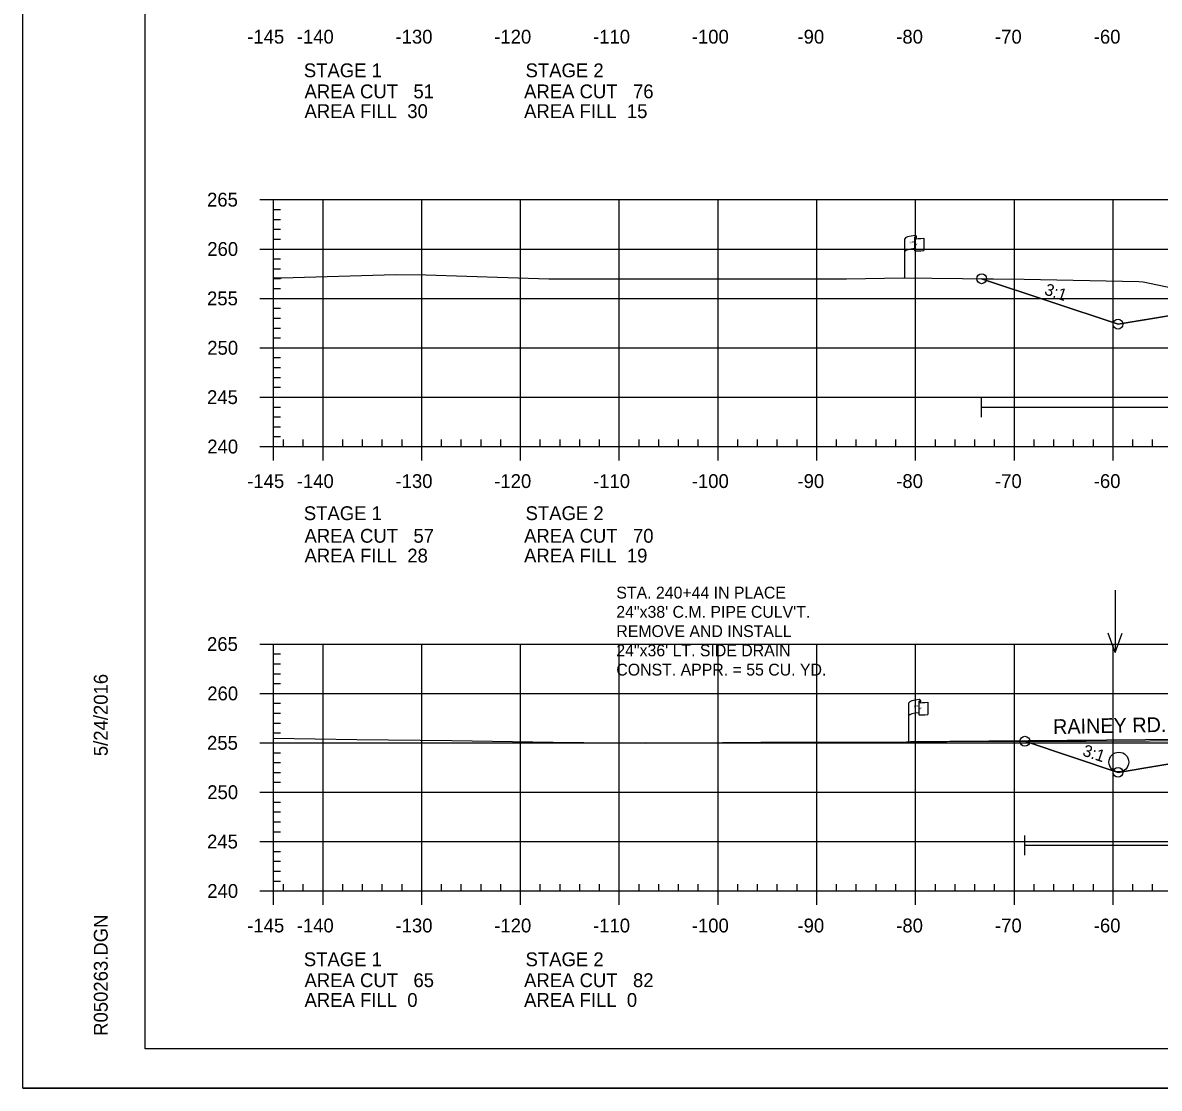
# Model space of a CAD drawing. Extents: x 1365647 to 1367999, y 387113 to 400173.
# Drawn here: x 1365723.7 to 1365838.8, y 393132.9 to 393240.8 of the extents above; entities that cross this region are included whole.
import ezdxf

# ---------------------------------------------------------------- set-up
doc = ezdxf.new("R2010")
doc.units = 0
for name, color, linetype in [('E_Existing ROW', 7, 'Continuous'), ('R_Axis', 7, 'Continuous'), ('R_Axis Annot', 7, 'Continuous'), ('R_Border', 7, 'Continuous'), ('R_Contours', 7, 'Continuous'), ('R_Draft', 7, 'Continuous'), ('R_Drive', 7, 'Continuous'), ('R_Exist Surface', 7, 'Continuous'), ('R_Fin Surface', 7, 'Continuous'), ('R_Fin Surface Annot', 7, 'Continuous'), ('R_Grid', 7, 'Continuous'), ('R_No Plot', 7, 'Continuous'), ('R_Proposed Const Limits', 7, 'Continuous'), ('R_Water', 7, 'Continuous'), ('R_Water Annot', 7, 'Continuous')]:
    doc.layers.add(name, color=color, linetype=linetype)

msp = doc.modelspace()

# ---------------------------------------------------------------- linework, layer by layer
at = {"layer": 'E_Existing ROW'}
for p, q in [((1365814.15, 393219.13), (1365814.15, 393218.88)), ((1365812.99, 393214.92), (1365812.99, 393218.87)), ((1365813.99, 393218.97), (1365813.99, 393218.96)), ((1365813.99, 393218.96), (1365813.99, 393217.73)), ((1365814.92, 393218.93), (1365814.92, 393217.69)), ((1365813.41, 393167.94), (1365813.41, 393171.89)), ((1365814.41, 393171.98), (1365814.41, 393171.97)), ((1365814.41, 393171.97), (1365814.41, 393170.74)), ((1365814.58, 393172.14), (1365814.58, 393171.9)), ((1365815.34, 393171.95), (1365815.34, 393170.71))]:
    msp.add_line(p, q, dxfattribs=at)
for centre, radius, start, end in [((1365814.06, 393218.97), 0.078, 88.6458, 274.2828), ((1365814.07, 393219.13), 0.0783, 263.0712, 93.9564), ((1365814.06, 393217.73), 0.0783, 180, 273.9564), ((1365814.49, 393171.98), 0.078, 88.6458, 274.2828), ((1365814.5, 393172.14), 0.0783, 263.0712, 93.9564), ((1365814.49, 393170.74), 0.0783, 180, 273.9564)]:
    msp.add_arc(centre, radius, start, end, dxfattribs=at)
for centre, major_axis, ratio, start_param, end_param in [((1365814.57, 393218.92), (-1.58, -0.04), 0.19887, 5.030368, 6.283185), ((1365815.28, 393219.03), (-1.23, -0.13), 0.052933, 0.159456, 1.268315), ((1365814.57, 393217.6), (-1.58, -0.04), 0.19887, 5.083035, 6.194897), ((1365815.28, 393217.79), (-1.23, -0.13), 0.052933, 0.159456, 1.268315), ((1365815, 393171.93), (-1.58, -0.04), 0.19887, 5.030368, 6.283185), ((1365815.7, 393172.05), (-1.23, -0.13), 0.052933, 0.159456, 1.268315), ((1365814.99, 393170.61), (-1.58, -0.04), 0.19887, 5.083035, 6.194897), ((1365815.7, 393170.81), (-1.23, -0.13), 0.052933, 0.159456, 1.268315)]:
    msp.add_ellipse(centre, major_axis=major_axis, ratio=ratio, start_param=start_param, end_param=end_param, dxfattribs=at)
at = {"layer": 'R_Axis'}
for p, q in [((1365747.69, 393222.84), (1365749.09, 393222.84)), ((1365749.09, 393197.84), (1365749.09, 393222.84)), ((1365749.09, 393221.84), (1365749.79, 393221.84)), ((1365749.09, 393220.84), (1365749.79, 393220.84)), ((1365749.09, 393219.84), (1365749.79, 393219.84)), ((1365749.09, 393218.84), (1365749.79, 393218.84)), ((1365747.69, 393217.84), (1365749.09, 393217.84)), ((1365749.09, 393216.84), (1365749.79, 393216.84)), ((1365749.09, 393215.84), (1365749.79, 393215.84)), ((1365749.09, 393214.84), (1365749.79, 393214.84)), ((1365749.09, 393213.84), (1365749.79, 393213.84)), ((1365747.69, 393212.84), (1365749.09, 393212.84)), ((1365749.09, 393211.84), (1365749.79, 393211.84)), ((1365749.09, 393210.84), (1365749.79, 393210.84)), ((1365749.09, 393209.84), (1365749.79, 393209.84)), ((1365749.09, 393208.84), (1365749.79, 393208.84)), ((1365747.69, 393207.84), (1365749.09, 393207.84)), ((1365749.09, 393206.84), (1365749.79, 393206.84)), ((1365749.09, 393205.84), (1365749.79, 393205.84)), ((1365749.09, 393204.84), (1365749.79, 393204.84)), ((1365749.09, 393203.84), (1365749.79, 393203.84)), ((1365747.69, 393202.84), (1365749.09, 393202.84)), ((1365749.09, 393201.84), (1365749.79, 393201.84)), ((1365749.09, 393200.84), (1365749.79, 393200.84)), ((1365749.09, 393199.84), (1365749.79, 393199.84)), ((1365749.09, 393198.84), (1365749.79, 393198.84)), ((1365749.09, 393197.84), (1365749.09, 393198.54)), ((1365750.09, 393197.84), (1365750.09, 393198.54)), ((1365752.09, 393197.84), (1365752.09, 393198.54)), ((1365756.09, 393197.84), (1365756.09, 393198.54)), ((1365758.09, 393197.84), (1365758.09, 393198.54)), ((1365760.09, 393197.84), (1365760.09, 393198.54)), ((1365762.09, 393197.84), (1365762.09, 393198.54)), ((1365766.09, 393197.84), (1365766.09, 393198.54)), ((1365768.09, 393197.84), (1365768.09, 393198.54)), ((1365770.09, 393197.84), (1365770.09, 393198.54)), ((1365772.09, 393197.84), (1365772.09, 393198.54)), ((1365776.09, 393197.84), (1365776.09, 393198.54)), ((1365778.09, 393197.84), (1365778.09, 393198.54)), ((1365780.09, 393197.84), (1365780.09, 393198.54)), ((1365782.09, 393197.84), (1365782.09, 393198.54)), ((1365786.09, 393197.84), (1365786.09, 393198.54)), ((1365788.09, 393197.84), (1365788.09, 393198.54)), ((1365790.09, 393197.84), (1365790.09, 393198.54)), ((1365792.09, 393197.84), (1365792.09, 393198.54)), ((1365796.09, 393197.84), (1365796.09, 393198.54)), ((1365798.09, 393197.84), (1365798.09, 393198.54)), ((1365800.09, 393197.84), (1365800.09, 393198.54)), ((1365802.09, 393197.84), (1365802.09, 393198.54)), ((1365806.09, 393197.84), (1365806.09, 393198.54)), ((1365808.09, 393197.84), (1365808.09, 393198.54)), ((1365810.09, 393197.84), (1365810.09, 393198.54)), ((1365812.09, 393197.84), (1365812.09, 393198.54)), ((1365816.09, 393197.84), (1365816.09, 393198.54)), ((1365818.09, 393197.84), (1365818.09, 393198.54)), ((1365820.09, 393197.84), (1365820.09, 393198.54)), ((1365822.09, 393197.84), (1365822.09, 393198.54)), ((1365826.09, 393197.84), (1365826.09, 393198.54)), ((1365828.09, 393197.84), (1365828.09, 393198.54)), ((1365830.09, 393197.84), (1365830.09, 393198.54)), ((1365832.09, 393197.84), (1365832.09, 393198.54)), ((1365836.09, 393197.84), (1365836.09, 393198.54)), ((1365838.09, 393197.84), (1365838.09, 393198.54)), ((1365747.69, 393197.84), (1365749.09, 393197.84)), ((1365749.09, 393197.84), (1366039.09, 393197.84)), ((1365749.09, 393196.44), (1365749.09, 393197.84)), ((1365754.09, 393196.44), (1365754.09, 393197.84)), ((1365764.09, 393196.44), (1365764.09, 393197.84)), ((1365774.09, 393196.44), (1365774.09, 393197.84)), ((1365784.09, 393196.44), (1365784.09, 393197.84)), ((1365794.09, 393196.44), (1365794.09, 393197.84)), ((1365804.09, 393196.44), (1365804.09, 393197.84)), ((1365814.09, 393196.44), (1365814.09, 393197.84)), ((1365824.09, 393196.44), (1365824.09, 393197.84)), ((1365834.09, 393196.44), (1365834.09, 393197.84)), ((1365747.69, 393177.84), (1365749.09, 393177.84)), ((1365749.09, 393152.84), (1365749.09, 393177.84)), ((1365749.09, 393176.84), (1365749.79, 393176.84)), ((1365749.09, 393175.84), (1365749.79, 393175.84)), ((1365749.09, 393174.84), (1365749.79, 393174.84)), ((1365749.09, 393173.84), (1365749.79, 393173.84)), ((1365747.69, 393172.84), (1365749.09, 393172.84)), ((1365749.09, 393171.84), (1365749.79, 393171.84)), ((1365749.09, 393170.84), (1365749.79, 393170.84)), ((1365749.09, 393169.84), (1365749.79, 393169.84)), ((1365749.09, 393168.84), (1365749.79, 393168.84)), ((1365747.69, 393167.84), (1365749.09, 393167.84)), ((1365749.09, 393166.84), (1365749.79, 393166.84)), ((1365749.09, 393165.84), (1365749.79, 393165.84)), ((1365749.09, 393164.84), (1365749.79, 393164.84)), ((1365749.09, 393163.84), (1365749.79, 393163.84)), ((1365747.69, 393162.84), (1365749.09, 393162.84)), ((1365749.09, 393161.84), (1365749.79, 393161.84)), ((1365749.09, 393160.84), (1365749.79, 393160.84)), ((1365749.09, 393159.84), (1365749.79, 393159.84)), ((1365749.09, 393158.84), (1365749.79, 393158.84)), ((1365747.69, 393157.84), (1365749.09, 393157.84)), ((1365749.09, 393156.84), (1365749.79, 393156.84)), ((1365749.09, 393155.84), (1365749.79, 393155.84)), ((1365749.09, 393154.84), (1365749.79, 393154.84)), ((1365749.09, 393153.84), (1365749.79, 393153.84)), ((1365749.09, 393152.84), (1365749.09, 393153.54)), ((1365750.09, 393152.84), (1365750.09, 393153.54)), ((1365752.09, 393152.84), (1365752.09, 393153.54)), ((1365756.09, 393152.84), (1365756.09, 393153.54)), ((1365758.09, 393152.84), (1365758.09, 393153.54)), ((1365760.09, 393152.84), (1365760.09, 393153.54)), ((1365762.09, 393152.84), (1365762.09, 393153.54)), ((1365766.09, 393152.84), (1365766.09, 393153.54)), ((1365768.09, 393152.84), (1365768.09, 393153.54)), ((1365770.09, 393152.84), (1365770.09, 393153.54)), ((1365772.09, 393152.84), (1365772.09, 393153.54)), ((1365776.09, 393152.84), (1365776.09, 393153.54)), ((1365778.09, 393152.84), (1365778.09, 393153.54)), ((1365780.09, 393152.84), (1365780.09, 393153.54)), ((1365782.09, 393152.84), (1365782.09, 393153.54)), ((1365786.09, 393152.84), (1365786.09, 393153.54)), ((1365788.09, 393152.84), (1365788.09, 393153.54)), ((1365790.09, 393152.84), (1365790.09, 393153.54)), ((1365792.09, 393152.84), (1365792.09, 393153.54)), ((1365796.09, 393152.84), (1365796.09, 393153.54)), ((1365798.09, 393152.84), (1365798.09, 393153.54)), ((1365800.09, 393152.84), (1365800.09, 393153.54)), ((1365802.09, 393152.84), (1365802.09, 393153.54)), ((1365806.09, 393152.84), (1365806.09, 393153.54)), ((1365808.09, 393152.84), (1365808.09, 393153.54)), ((1365810.09, 393152.84), (1365810.09, 393153.54)), ((1365812.09, 393152.84), (1365812.09, 393153.54)), ((1365816.09, 393152.84), (1365816.09, 393153.54)), ((1365818.09, 393152.84), (1365818.09, 393153.54)), ((1365820.09, 393152.84), (1365820.09, 393153.54)), ((1365822.09, 393152.84), (1365822.09, 393153.54)), ((1365826.09, 393152.84), (1365826.09, 393153.54)), ((1365828.09, 393152.84), (1365828.09, 393153.54)), ((1365830.09, 393152.84), (1365830.09, 393153.54)), ((1365832.09, 393152.84), (1365832.09, 393153.54)), ((1365836.09, 393152.84), (1365836.09, 393153.54)), ((1365838.09, 393152.84), (1365838.09, 393153.54)), ((1365747.69, 393152.84), (1365749.09, 393152.84)), ((1365749.09, 393152.84), (1366039.09, 393152.84)), ((1365749.09, 393151.44), (1365749.09, 393152.84)), ((1365754.09, 393151.44), (1365754.09, 393152.84)), ((1365764.09, 393151.44), (1365764.09, 393152.84)), ((1365774.09, 393151.44), (1365774.09, 393152.84)), ((1365784.09, 393151.44), (1365784.09, 393152.84)), ((1365794.09, 393151.44), (1365794.09, 393152.84)), ((1365804.09, 393151.44), (1365804.09, 393152.84)), ((1365814.09, 393151.44), (1365814.09, 393152.84)), ((1365824.09, 393151.44), (1365824.09, 393152.84)), ((1365834.09, 393151.44), (1365834.09, 393152.84))]:
    msp.add_line(p, q, dxfattribs=at)
at = {"layer": 'R_Border'}
for p, q in [((1365736.09, 393136.84), (1365736.09, 393342.3)), ((1365736.09, 393136.84), (1365736.09, 393136.84)), ((1366052.27, 393136.84), (1365736.09, 393136.84))]:
    msp.add_line(p, q, dxfattribs=at)
at = {"layer": 'R_Contours'}
for points in [[(1365820.78, 393214.83), (1365825.07, 393214.78), (1365836.69, 393214.55), (1365837.12, 393214.53), (1365843.75, 393213.14), (1365844.43, 393212.99), (1365844.48, 393212.98), (1365844.54, 393212.97), (1365849.06, 393212.4), (1365847.47, 393212.37), (1365834.59, 393210.23)], [(1365825.16, 393168), (1365831.36, 393168.01), (1365844.21, 393168.09), (1365851.68, 393168.3), (1365855.07, 393168.41), (1365871, 393168.52), (1365875.57, 393168.54), (1365875.68, 393168.56), (1365877.02, 393168.6), (1365881.72, 393168.81), (1365882.17, 393168.83), (1365882.17, 393167.69), (1365862.59, 393167.3), (1365847.47, 393167), (1365834.59, 393164.85)]]:
    msp.add_lwpolyline(points, close=True, dxfattribs=at)
at = {"layer": 'R_Drive'}
msp.add_line((1365849.88, 393168.25), (1365813.58, 393167.94), dxfattribs=at)
at = {"layer": 'R_Exist Surface'}
for points in [[(1365749.09, 393214.93), (1365749.92, 393214.93), (1365761.43, 393215.25), (1365764.49, 393215.23), (1365776.95, 393214.81), (1365790.29, 393214.83), (1365794.39, 393214.81), (1365807.09, 393214.83), (1365812.87, 393214.93), (1365815.73, 393214.89), (1365825.07, 393214.78), (1365836.69, 393214.55), (1365837.12, 393214.53), (1365843.75, 393213.14)], [(1365749.09, 393168.3), (1365757.51, 393168.18), (1365767.14, 393168.07), (1365777.41, 393167.92), (1365786.75, 393167.81), (1365798.42, 393167.89), (1365809.04, 393167.91), (1365821.38, 393167.99), (1365831.36, 393168.01), (1365844.21, 393168.09)]]:
    msp.add_lwpolyline(points, dxfattribs=at)
at = {"layer": 'R_Fin Surface'}
for points in [[(1365820.78, 393214.83), (1365834.59, 393210.23), (1365852.3, 393213.18), (1365856.59, 393213.89), (1365862.59, 393214.13), (1365864.59, 393214.17), (1365894.09, 393214.76), (1365923.59, 393214.17), (1365925.59, 393214.13), (1365931.59, 393213.89), (1365935.89, 393213.18), (1365953.59, 393210.23), (1365964.76, 393213.95)], [(1365820.78, 393214.83), (1365834.59, 393210.23), (1365847.47, 393212.37), (1365856.59, 393213.89), (1365862.59, 393214.13), (1365864.59, 393214.17), (1365894.09, 393214.76), (1365923.59, 393214.17), (1365925.59, 393214.13), (1365931.59, 393213.89), (1365940.72, 393212.37), (1365953.59, 393210.23), (1365964.76, 393213.95)], [(1365825.16, 393168), (1365834.59, 393164.85), (1365852.3, 393167.8), (1365856.59, 393168.52), (1365862.59, 393168.76), (1365864.59, 393168.8), (1365894.09, 393169.39), (1365923.59, 393168.8), (1365925.59, 393168.76), (1365931.59, 393168.52), (1365935.89, 393167.8), (1365953.59, 393164.85), (1365962.41, 393167.79)], [(1365825.16, 393168), (1365834.59, 393164.85), (1365847.47, 393167), (1365856.59, 393168.52), (1365862.59, 393168.76), (1365864.59, 393168.8), (1365894.09, 393169.39), (1365923.59, 393168.8), (1365925.59, 393168.76), (1365931.59, 393168.52), (1365940.72, 393167), (1365953.59, 393164.85), (1365962.41, 393167.79)]]:
    msp.add_lwpolyline(points, dxfattribs=at)
at = {"layer": 'R_Grid'}
for p, q in [((1365749.09, 393222.84), (1366039.09, 393222.84)), ((1365749.09, 393197.84), (1365749.09, 393222.84)), ((1365754.09, 393197.84), (1365754.09, 393222.84)), ((1365764.09, 393197.84), (1365764.09, 393222.84)), ((1365774.09, 393197.84), (1365774.09, 393222.84)), ((1365784.09, 393197.84), (1365784.09, 393222.84)), ((1365794.09, 393197.84), (1365794.09, 393222.84)), ((1365804.09, 393197.84), (1365804.09, 393222.84)), ((1365814.09, 393197.84), (1365814.09, 393222.84)), ((1365824.09, 393197.84), (1365824.09, 393222.84)), ((1365834.09, 393197.84), (1365834.09, 393222.84)), ((1365749.09, 393217.84), (1366039.09, 393217.84)), ((1365749.09, 393212.84), (1366039.09, 393212.84)), ((1365749.09, 393207.84), (1366039.09, 393207.84)), ((1365749.09, 393202.84), (1366039.09, 393202.84)), ((1365749.09, 393197.84), (1366039.09, 393197.84)), ((1365749.09, 393177.84), (1366039.09, 393177.84)), ((1365749.09, 393152.84), (1365749.09, 393177.84)), ((1365754.09, 393152.84), (1365754.09, 393177.84)), ((1365764.09, 393152.84), (1365764.09, 393177.84)), ((1365774.09, 393152.84), (1365774.09, 393177.84)), ((1365784.09, 393152.84), (1365784.09, 393177.84)), ((1365794.09, 393152.84), (1365794.09, 393177.84)), ((1365804.09, 393152.84), (1365804.09, 393177.84)), ((1365814.09, 393152.84), (1365814.09, 393177.84)), ((1365824.09, 393152.84), (1365824.09, 393177.84)), ((1365834.09, 393152.84), (1365834.09, 393177.84)), ((1365749.09, 393172.84), (1366039.09, 393172.84)), ((1365749.09, 393167.84), (1366039.09, 393167.84)), ((1365749.09, 393162.84), (1366039.09, 393162.84)), ((1365749.09, 393157.84), (1366039.09, 393157.84)), ((1365749.09, 393152.84), (1366039.09, 393152.84))]:
    msp.add_line(p, q, dxfattribs=at)
at = {"layer": 'R_No Plot'}
msp.add_line((1365723.69, 393132.86), (1366057.03, 393132.86), dxfattribs=at)
msp.add_lwpolyline([(1365723.69, 393346.2), (1366057.03, 393346.2), (1366057.03, 393132.86), (1365723.69, 393132.86)], close=True, dxfattribs=at)
for centre in [(1365820.78, 393214.83), (1365820.78, 393214.83), (1365834.59, 393210.23), (1365834.59, 393210.23), (1365834.59, 393210.23), (1365834.59, 393210.23), (1365834.59, 393210.23), (1365825.16, 393168), (1365825.16, 393168), (1365834.59, 393164.85), (1365834.59, 393164.85), (1365834.59, 393164.85), (1365834.59, 393164.85), (1365834.59, 393164.85)]:
    msp.add_circle(centre, 0.5, dxfattribs=at)
at = {"layer": 'R_Proposed Const Limits'}
for points in [[(1365856.59, 393213.89), (1365834.59, 393210.23), (1365820.78, 393214.83)], [(1365856.59, 393168.52), (1365834.59, 393164.85), (1365825.16, 393168)]]:
    msp.add_lwpolyline(points, dxfattribs=at)
at = {"layer": 'R_Water'}
for p, q in [((1365820.78, 393200.82), (1365820.78, 393202.82)), ((1365820.78, 393201.82), (1365882.04, 393201.82)), ((1365825.16, 393156.47), (1365825.16, 393158.47)), ((1365825.16, 393157.47), (1365882.17, 393157.47))]:
    msp.add_line(p, q, dxfattribs=at)
msp.add_circle((1365834.67, 393165.89), 1, dxfattribs=at)
at = {"layer": 'R_Water Annot'}
for p, q in [((1365834.3, 393183.29), (1365834.3, 393177)), ((1365834.3, 393177), (1365833.6, 393178.93)), ((1365834.3, 393177), (1365835, 393178.93))]:
    msp.add_line(p, q, dxfattribs=at)

# ---------------------------------------------------------------- texts
at = {"layer": 'E_Existing ROW'}
for s, height, rotation, p in [('R ', 0.2, 9.9884, (1365813.51, 393218.38)), (' O', 0.2, 9.9884, (1365813.66, 393218.42)), ('W', 0.2, 351.1788, (1365813.98, 393218.25)), ('DWB 11-9-07', 0.001, 90, (1365814.15, 393218.88)), ('DWB 11-9-07', 0.001, 5.0717, (1365814.91, 393217.69)), ('DWB 11-9-07', 0.001, 90, (1365812.99, 393214.92)), ('DWB 11-9-07', 0.001, 90, (1365814.58, 393171.9)), ('R ', 0.2, 9.9884, (1365813.93, 393171.39)), (' O', 0.2, 9.9884, (1365814.08, 393171.44)), ('W', 0.2, 351.1788, (1365814.41, 393171.27)), ('DWB 11-9-07', 0.001, 5.0717, (1365815.33, 393170.71)), ('DWB 11-9-07', 0.001, 90, (1365813.41, 393167.94))]:
    msp.add_text(s, height=height, rotation=rotation, dxfattribs=at).set_placement(p)
at = {"layer": 'R_Axis Annot'}
for s, p in [('-145', (1365746.42, 393238.64)), ('-140', (1365751.43, 393238.64)), ('-130', (1365761.43, 393238.64)), ('-120', (1365771.43, 393238.64)), ('-110', (1365781.43, 393238.64)), ('-100', (1365791.43, 393238.64)), ('-90', (1365802.13, 393238.64)), ('-80', (1365812.13, 393238.64)), ('-70', (1365822.13, 393238.64)), ('-60', (1365832.13, 393238.64)), ('STAGE 1', (1365752.15, 393235.23)), ('STAGE 2', (1365774.6, 393235.23)), ('AREA CUT   51', (1365752.22, 393233.1)), ('AREA CUT   76', (1365774.45, 393233.1)), ('AREA FILL  30', (1365752.22, 393231.1)), ('AREA FILL  15', (1365774.45, 393231.1)), ('265', (1365742.35, 393222.14)), ('260', (1365742.37, 393217.14)), ('255', (1365742.35, 393212.14)), ('250', (1365742.37, 393207.14)), ('245', (1365742.35, 393202.14)), ('240', (1365742.37, 393197.14)), ('-145', (1365746.42, 393193.64)), ('-140', (1365751.43, 393193.64)), ('-130', (1365761.43, 393193.64)), ('-120', (1365771.43, 393193.64)), ('-110', (1365781.43, 393193.64)), ('-100', (1365791.43, 393193.64)), ('-90', (1365802.13, 393193.64)), ('-80', (1365812.13, 393193.64)), ('-70', (1365822.13, 393193.64)), ('-60', (1365832.13, 393193.64)), ('STAGE 1', (1365752.15, 393190.39)), ('STAGE 2', (1365774.6, 393190.39)), ('AREA CUT   57', (1365752.22, 393188.1)), ('AREA CUT   70', (1365774.45, 393188.1)), ('AREA FILL  28', (1365752.22, 393186.1)), ('AREA FILL  19', (1365774.45, 393186.1)), ('265', (1365742.35, 393177.14)), ('260', (1365742.37, 393172.14)), ('255', (1365742.35, 393167.14)), ('250', (1365742.37, 393162.14)), ('245', (1365742.35, 393157.14)), ('240', (1365742.37, 393152.14)), ('-145', (1365746.42, 393148.64)), ('-140', (1365751.43, 393148.64)), ('-130', (1365761.43, 393148.64)), ('-120', (1365771.43, 393148.64)), ('-110', (1365781.43, 393148.64)), ('-100', (1365791.43, 393148.64)), ('-90', (1365802.13, 393148.64)), ('-80', (1365812.13, 393148.64)), ('-70', (1365822.13, 393148.64)), ('-60', (1365832.13, 393148.64)), ('STAGE 1', (1365752.15, 393145.22)), ('STAGE 2', (1365774.6, 393145.22)), ('AREA CUT   65', (1365752.22, 393143.1)), ('AREA CUT   82', (1365774.45, 393143.1)), ('AREA FILL  0', (1365752.22, 393141.1)), ('AREA FILL  0', (1365774.45, 393141.1))]:
    msp.add_text(s, height=1.4, dxfattribs=at).set_placement(p)
at = {"layer": 'R_Border'}
for s, p in [('5/24/2016', (1365732.29, 393166.49)), ('R050263.DGN', (1365732.29, 393138.17))]:
    msp.add_text(s, height=1.4, rotation=90, dxfattribs=at).set_placement(p)
at = {"layer": 'R_Draft'}
for s, p in [('STA. 240+44 IN PLACE', (1365783.79, 393182.45)), ('24"x38\' C.M. PIPE CULV\'T.', (1365783.79, 393180.5)), ('REMOVE AND INSTALL ', (1365783.79, 393178.55)), ('24"x36\' LT. SIDE DRAIN', (1365783.79, 393176.6)), ('CONST. APPR. = 55 CU. YD.', (1365783.79, 393174.65))]:
    msp.add_text(s, height=1.2, rotation=360, dxfattribs=at).set_placement(p)
at = {"layer": 'R_Drive'}
msp.add_text('RAINEY RD. 0.86%', height=1.5, rotation=1.1608, dxfattribs=at).set_placement((1365828.02, 393168.72))
at = {"layer": 'R_Fin Surface Annot'}
for p in [(1365827.05, 393213.26), (1365830.91, 393166.57)]:
    msp.add_text('3:1', height=1.2, rotation=341.5651, dxfattribs=at).set_placement(p)

doc.saveas('drawing.dxf')
